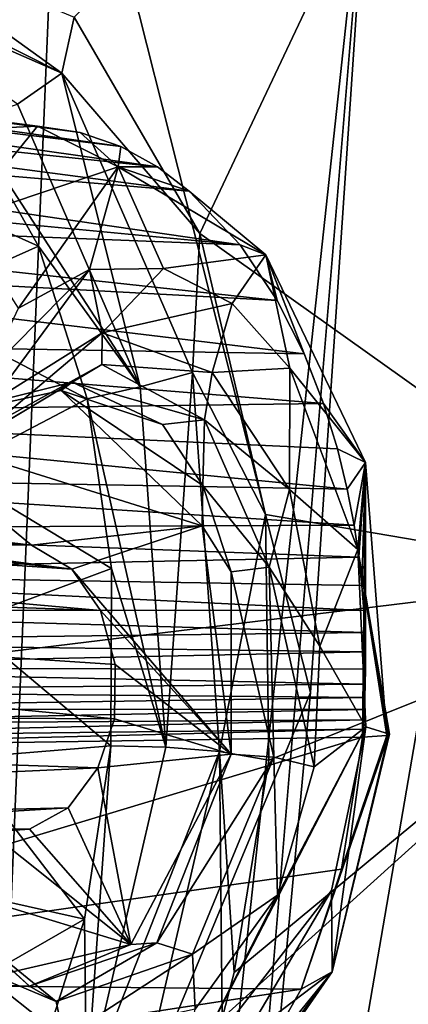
# Model space of a CAD drawing. Header units: metres. Extents: x -150 to 307, y -550 to 84.
# Tile 833 of 1056: x 251.81 to 252.95, y -11.54 to -8.63. Entities that reach past the tile are written whole.
import ezdxf

# ---------------------------------------------------------------- set-up
doc = ezdxf.new("R2010")
doc.units = ezdxf.units.M
doc.layers.add('solid_26006363', color=7, linetype='CONTINUOUS')

msp = doc.modelspace()

# ---------------------------------------------------------------- linework, layer by layer
at = {"layer": 'solid_26006363'}
for points in [[(254.890045, -10.11483, 939.654663), (245.823288, -11.224192, 949.513977), (246.654556, 0, 950.254578)], [(254.890045, -10.11483, 939.654663), (246.654556, 0, 950.254578), (255.563858, 0, 940.255005)], [(247.951263, -14.257465, 951.906799), (252.180573, 0.000372, 948.293274), (248.598312, 0.000736, 952.540527)], [(247.951263, -14.257465, 951.906799), (255.587128, -0.000031, 943.90448), (252.180573, 0.000372, 948.293274)], [(247.951263, -14.257465, 951.906799), (254.887512, -14.478212, 943.281067), (255.587128, -0.000031, 943.90448)], [(252.84436, -7.944332, 936.682312), (253.82222, -9, 938.102173), (254.074234, -4.503438, 938.244873)], [(251.157486, -9.388737, 934.244202), (251.928375, -7.703892, 935.309265), (251.488174, -4.81852, 934.568481)], [(252.33757, -9.261707, 931.891052), (251.967316, -8.623506, 931.327332), (253.252991, -7.32387, 933.149536)], [(252.33757, -9.261707, 931.891052), (253.252991, -7.32387, 933.149536), (253.808365, -10.309201, 934.095703)], [(251.157486, -9.388737, 934.244202), (251.264999, -10.154083, 934.437988), (251.928375, -7.703892, 935.309265)], [(251.264999, -10.154083, 934.437988), (251.268661, -10.550341, 934.463074), (251.928375, -7.703892, 935.309265)], [(251.265198, -10.728126, 934.467041), (251.710403, -12.908674, 935.243225), (251.928375, -7.703892, 935.309265)], [(251.268661, -10.550341, 934.463074), (251.265198, -10.728126, 934.467041), (251.928375, -7.703892, 935.309265)], [(251.710403, -12.908674, 935.243225), (252.664093, -10.617012, 936.531433), (251.928375, -7.703892, 935.309265)], [(251.928375, -7.703892, 935.309265), (252.664093, -10.617012, 936.531433), (252.84436, -7.944332, 936.682312)], [(251.810059, -17.519072, 936.105652), (253.274918, -9, 937.342651), (252.84436, -7.944332, 936.682312)], [(252.252716, -15.042229, 936.181519), (251.810059, -17.519072, 936.105652), (252.84436, -7.944332, 936.682312)], [(252.252716, -15.042229, 936.181519), (252.84436, -7.944332, 936.682312), (252.664093, -10.617012, 936.531433)], [(253.548584, -9, 937.722412), (253.82222, -9, 938.102173), (252.84436, -7.944332, 936.682312)], [(253.274918, -9, 937.342651), (253.548584, -9, 937.722412), (252.84436, -7.944332, 936.682312)], [(251.272781, -8.456553, 930.474854), (251.334457, -8.358612, 930.444214), (251.930237, -8.789143, 931.345703)], [(251.930237, -8.789143, 931.345703), (251.334457, -8.358612, 930.444214), (251.967316, -8.623506, 931.327332)], [(251.241028, -8.486312, 930.493164), (251.272781, -8.456553, 930.474854), (251.930237, -8.789143, 931.345703)], [(251.79982, -8.880802, 931.356873), (251.241028, -8.486312, 930.493164), (251.930237, -8.789143, 931.345703)], [(251.930237, -8.789143, 931.345703), (251.967316, -8.623506, 931.327332), (252.33757, -9.261707, 931.891052)], [(251.859131, -8.945349, 929.473083), (249.462204, -8.632605, 932.103516), (249.639099, -8.655635, 932.358643)], [(251.859131, -8.945349, 929.473083), (251.733307, -8.951159, 929.31366), (249.462204, -8.632605, 932.103516)], [(252.104263, -9.005795, 929.786926), (249.639099, -8.655635, 932.358643), (249.809555, -8.724375, 932.607117)], [(251.984726, -8.964102, 929.633362), (251.859131, -8.945349, 929.473083), (249.639099, -8.655635, 932.358643)], [(252.104263, -9.005795, 929.786926), (251.984726, -8.964102, 929.633362), (249.639099, -8.655635, 932.358643)], [(252.212494, -9.065778, 929.926819), (249.809555, -8.724375, 932.607117), (249.960037, -8.828599, 932.828796)], [(252.212494, -9.065778, 929.926819), (252.104263, -9.005795, 929.786926), (249.809555, -8.724375, 932.607117)], [(252.161835, -9.71442, 931.959961), (251.79982, -8.880802, 931.356873), (251.930237, -8.789143, 931.345703)], [(252.315811, -9.672458, 931.967957), (251.930237, -8.789143, 931.345703), (252.33757, -9.261707, 931.891052)], [(252.161835, -9.71442, 931.959961), (251.930237, -8.789143, 931.345703), (252.315811, -9.672458, 931.967957)], [(252.306686, -9.137225, 930.049194), (249.960037, -8.828599, 932.828796), (250.08342, -8.95, 933.012573)], [(252.306686, -9.137225, 930.049194), (252.212494, -9.065778, 929.926819), (249.960037, -8.828599, 932.828796)], [(251.652573, -8.929488, 931.46698), (251.79982, -8.880802, 931.356873), (252.161835, -9.71442, 931.959961)], [(252.456467, -9.295679, 930.245728), (250.08342, -8.95, 933.012573), (250.18399, -9.079279, 933.16394)], [(252.456467, -9.295679, 930.245728), (252.306686, -9.137225, 930.049194), (250.08342, -8.95, 933.012573)], [(251.86113, -9.299102, 931.810608), (251.253479, -9.026947, 932.070923), (251.652573, -8.929488, 931.46698)], [(251.635315, -9.220468, 928.733032), (251.733307, -8.951159, 929.31366), (251.859131, -8.945349, 929.473083)], [(252.096939, -9.065871, 929.382629), (251.635315, -9.220468, 928.733032), (251.859131, -8.945349, 929.473083)], [(251.86113, -9.299102, 931.810608), (251.652573, -8.929488, 931.46698), (252.161835, -9.71442, 931.959961)], [(252.096939, -9.065871, 929.382629), (251.859131, -8.945349, 929.473083), (251.984726, -8.964102, 929.633362)], [(252.096939, -9.065871, 929.382629), (251.984726, -8.964102, 929.633362), (252.104263, -9.005795, 929.786926)], [(251.810059, -17.519072, 936.105652), (252.67569, -15.012932, 937.011597), (253.274918, -9, 937.342651)], [(252.096939, -9.065871, 929.382629), (252.104263, -9.005795, 929.786926), (252.212494, -9.065778, 929.926819)], [(252.67569, -15.012932, 937.011597), (253.008026, -15.023259, 936.636475), (253.507553, -9, 937.081543)], [(252.67569, -15.012932, 937.011597), (253.507553, -9, 937.081543), (253.274918, -9, 937.342651)], [(251.86113, -9.299102, 931.810608), (251.474335, -9.473015, 932.410767), (251.253479, -9.026947, 932.070923)], [(251.802216, -9.482414, 928.769409), (251.635315, -9.220468, 928.733032), (252.096939, -9.065871, 929.382629)], [(252.012451, -9.368855, 929.062988), (251.802216, -9.482414, 928.769409), (252.096939, -9.065871, 929.382629)], [(252.230103, -9.365492, 929.372986), (252.012451, -9.368855, 929.062988), (252.096939, -9.065871, 929.382629)], [(252.096939, -9.065871, 929.382629), (252.212494, -9.065778, 929.926819), (252.306686, -9.137225, 930.049194)], [(252.532379, -9.325286, 930.017151), (252.096939, -9.065871, 929.382629), (252.306686, -9.137225, 930.049194)], [(252.230103, -9.365492, 929.372986), (252.096939, -9.065871, 929.382629), (252.532379, -9.325286, 930.017151)], [(252.456467, -9.295679, 930.245728), (250.18399, -9.079279, 933.16394), (250.265335, -9.210368, 933.287781)], [(252.532379, -9.325286, 930.017151), (252.306686, -9.137225, 930.049194), (252.456467, -9.295679, 930.245728)], [(252.565857, -9.459741, 930.391479), (250.265335, -9.210368, 933.287781), (250.330948, -9.338996, 933.388916)], [(252.565857, -9.459741, 930.391479), (252.456467, -9.295679, 930.245728), (250.265335, -9.210368, 933.287781)], [(252.315811, -9.672458, 931.967957), (252.33757, -9.261707, 931.891052), (252.531326, -10.091353, 932.211304)], [(252.531326, -10.091353, 932.211304), (252.33757, -9.261707, 931.891052), (253.808365, -10.309201, 934.095703)], [(252.005127, -9.750266, 932.059998), (251.474335, -9.473015, 932.410767), (251.86113, -9.299102, 931.810608)], [(252.005127, -9.750266, 932.059998), (251.86113, -9.299102, 931.810608), (252.161835, -9.71442, 931.959961)], [(252.532379, -9.325286, 930.017151), (252.456467, -9.295679, 930.245728), (252.565857, -9.459741, 930.391479)], [(252.433472, -9.468454, 929.668274), (252.230103, -9.365492, 929.372986), (252.532379, -9.325286, 930.017151)], [(252.603668, -9.659905, 929.921021), (252.433472, -9.468454, 929.668274), (252.532379, -9.325286, 930.017151)], [(252.532379, -9.325286, 930.017151), (252.565857, -9.459741, 930.391479), (252.64534, -9.617711, 930.498596)], [(252.532379, -9.325286, 930.017151), (252.64534, -9.617711, 930.498596), (252.702789, -9.764329, 930.577026)], [(252.826447, -9.937746, 930.468445), (252.532379, -9.325286, 930.017151), (252.702789, -9.764329, 930.577026)], [(252.603668, -9.659905, 929.921021), (252.532379, -9.325286, 930.017151), (252.826447, -9.937746, 930.468445)], [(252.64534, -9.617711, 930.498596), (250.330948, -9.338996, 933.388916), (250.426102, -9.580091, 933.53833)], [(252.64534, -9.617711, 930.498596), (252.565857, -9.459741, 930.391479), (250.330948, -9.338996, 933.388916)], [(251.714676, -9.668608, 928.653687), (251.802216, -9.482414, 928.769409), (252.012451, -9.368855, 929.062988)], [(251.723984, -9.759178, 928.671021), (251.714676, -9.668608, 928.653687), (252.012451, -9.368855, 929.062988)], [(252.04953, -9.555512, 929.124146), (251.723984, -9.759178, 928.671021), (252.012451, -9.368855, 929.062988)], [(252.04953, -9.555512, 929.124146), (252.012451, -9.368855, 929.062988), (252.230103, -9.365492, 929.372986)], [(252.04953, -9.555512, 929.124146), (252.230103, -9.365492, 929.372986), (252.433472, -9.468454, 929.668274)], [(252.005127, -9.750266, 932.059998), (251.600388, -9.962884, 932.61676), (251.474335, -9.473015, 932.410767)], [(252.374008, -9.6726, 929.592529), (252.04953, -9.555512, 929.124146), (252.433472, -9.468454, 929.668274)], [(252.374008, -9.6726, 929.592529), (252.433472, -9.468454, 929.668274), (252.603668, -9.659905, 929.921021)], [(246.284256, -9.508975, 934.580322), (251.710648, -10.180177, 929.441345), (251.840973, -10.182693, 929.557495)], [(246.475815, -9.534109, 934.857239), (246.284256, -9.508975, 934.580322), (251.840973, -10.182693, 929.557495)], [(246.475815, -9.534109, 934.857239), (251.840973, -10.182693, 929.557495), (251.959793, -10.252951, 929.66333)], [(246.647705, -9.672085, 935.111755), (246.475815, -9.534109, 934.857239), (251.959793, -10.252951, 929.66333)], [(251.730591, -9.823742, 928.723816), (251.723984, -9.759178, 928.671021), (252.04953, -9.555512, 929.124146)], [(252.048141, -9.649132, 929.184998), (251.730591, -9.823742, 928.723816), (252.04953, -9.555512, 929.124146)], [(252.048141, -9.649132, 929.184998), (252.04953, -9.555512, 929.124146), (252.374008, -9.6726, 929.592529)], [(252.702789, -9.764329, 930.577026), (250.426102, -9.580091, 933.53833), (250.486526, -9.793341, 933.636292)], [(252.702789, -9.764329, 930.577026), (252.64534, -9.617711, 930.498596), (250.426102, -9.580091, 933.53833)], [(251.667847, -9.876014, 928.816589), (251.730591, -9.823742, 928.723816), (252.048141, -9.649132, 929.184998)], [(251.960617, -9.701244, 929.257141), (251.667847, -9.876014, 928.816589), (252.048141, -9.649132, 929.184998)], [(251.960617, -9.701244, 929.257141), (252.048141, -9.649132, 929.184998), (252.351913, -9.811752, 929.650269)], [(252.351913, -9.811752, 929.650269), (252.048141, -9.649132, 929.184998), (252.374008, -9.6726, 929.592529)], [(246.778961, -9.905307, 935.312805), (246.647705, -9.672085, 935.111755), (251.959793, -10.252951, 929.66333)], [(252.237, -10.778196, 932.138672), (252.161835, -9.71442, 931.959961), (252.315811, -9.672458, 931.967957)], [(252.237, -10.778196, 932.138672), (252.315811, -9.672458, 931.967957), (252.395874, -10.790856, 932.149963)], [(252.395874, -10.790856, 932.149963), (252.315811, -9.672458, 931.967957), (252.531326, -10.091353, 932.211304)], [(252.351913, -9.811752, 929.650269), (252.374008, -9.6726, 929.592529), (252.60257, -10.017933, 929.936218)], [(252.60257, -10.017933, 929.936218), (252.374008, -9.6726, 929.592529), (252.603668, -9.659905, 929.921021)], [(252.60257, -10.017933, 929.936218), (252.603668, -9.659905, 929.921021), (252.804123, -10.195334, 930.234436)], [(252.804123, -10.195334, 930.234436), (252.603668, -9.659905, 929.921021), (252.826447, -9.937746, 930.468445)], [(251.420532, -9.836071, 929.182861), (251.667847, -9.876014, 928.816589), (251.960617, -9.701244, 929.257141)], [(251.420532, -9.836071, 929.182861), (251.960617, -9.701244, 929.257141), (251.928452, -9.725155, 929.635437)], [(251.928452, -9.725155, 929.635437), (251.960617, -9.701244, 929.257141), (252.227829, -9.825995, 929.677673)], [(252.227829, -9.825995, 929.677673), (251.960617, -9.701244, 929.257141), (252.351913, -9.811752, 929.650269)], [(251.420532, -9.836071, 929.182861), (251.928452, -9.725155, 929.635437), (252.345047, -10.125181, 930.006592)], [(251.928452, -9.725155, 929.635437), (252.227829, -9.825995, 929.677673), (252.346741, -10.006023, 929.87146)], [(251.928452, -9.725155, 929.635437), (252.346741, -10.006023, 929.87146), (252.345047, -10.125181, 930.006592)], [(252.005127, -9.750266, 932.059998), (252.161835, -9.71442, 931.959961), (252.237, -10.778196, 932.138672)], [(252.743744, -9.897501, 930.634033), (252.702789, -9.764329, 930.577026), (250.486526, -9.793341, 933.636292)], [(252.077347, -10.251486, 932.201782), (251.600388, -9.962884, 932.61676), (252.005127, -9.750266, 932.059998)], [(252.077347, -10.251486, 932.201782), (252.005127, -9.750266, 932.059998), (252.237, -10.778196, 932.138672)], [(252.826447, -9.937746, 930.468445), (252.702789, -9.764329, 930.577026), (252.743744, -9.897501, 930.634033)], [(252.772675, -10.016923, 930.675232), (250.486526, -9.793341, 933.636292), (250.523956, -9.97678, 933.699585)], [(252.772675, -10.016923, 930.675232), (252.743744, -9.897501, 930.634033), (250.486526, -9.793341, 933.636292)], [(252.346741, -10.006023, 929.87146), (252.227829, -9.825995, 929.677673), (252.351913, -9.811752, 929.650269)], [(252.346741, -10.006023, 929.87146), (252.351913, -9.811752, 929.650269), (252.542404, -10.247285, 929.964722)], [(252.542404, -10.247285, 929.964722), (252.351913, -9.811752, 929.650269), (252.60257, -10.017933, 929.936218)], [(251.840973, -10.182693, 929.557495), (251.420532, -9.836071, 929.182861), (252.345047, -10.125181, 930.006592)], [(251.840973, -10.182693, 929.557495), (251.710648, -10.180177, 929.441345), (251.420532, -9.836071, 929.182861)], [(246.778961, -9.905307, 935.312805), (251.959793, -10.252951, 929.66333), (252.044922, -10.375463, 929.739197)], [(246.851547, -10.187107, 935.431763), (246.778961, -9.905307, 935.312805), (252.044922, -10.375463, 929.739197)], [(252.826447, -9.937746, 930.468445), (252.743744, -9.897501, 930.634033), (252.772675, -10.016923, 930.675232)], [(252.826447, -9.937746, 930.468445), (252.772675, -10.016923, 930.675232), (252.792847, -10.123259, 930.704834)], [(252.826447, -9.937746, 930.468445), (252.792847, -10.123259, 930.704834), (252.806641, -10.217609, 930.725891)], [(252.804123, -10.195334, 930.234436), (252.826447, -9.937746, 930.468445), (252.889511, -10.744044, 930.600464)], [(252.826447, -9.937746, 930.468445), (252.806641, -10.217609, 930.725891), (252.81575, -10.30105, 930.740601)], [(252.826447, -9.937746, 930.468445), (252.81575, -10.30105, 930.740601), (252.821457, -10.374767, 930.75061)], [(252.826447, -9.937746, 930.468445), (252.820038, -10.725397, 930.761292), (252.818069, -10.748872, 930.759644)], [(252.826447, -9.937746, 930.468445), (252.818069, -10.748872, 930.759644), (252.889511, -10.744044, 930.600464)], [(252.826447, -9.937746, 930.468445), (252.821564, -10.698215, 930.76239), (252.820038, -10.725397, 930.761292)], [(252.826447, -9.937746, 930.468445), (252.821457, -10.374767, 930.75061), (252.824692, -10.439774, 930.757141)], [(252.826447, -9.937746, 930.468445), (252.823456, -10.667319, 930.763733), (252.821564, -10.698215, 930.76239)], [(252.826447, -9.937746, 930.468445), (252.824829, -10.632301, 930.764282), (252.823456, -10.667319, 930.763733)], [(252.826447, -9.937746, 930.468445), (252.824692, -10.439774, 930.757141), (252.826202, -10.497182, 930.76123)], [(252.826447, -9.937746, 930.468445), (252.825928, -10.5927, 930.764343), (252.824829, -10.632301, 930.764282)], [(252.826447, -9.937746, 930.468445), (252.826508, -10.547889, 930.763428), (252.825928, -10.5927, 930.764343)], [(252.826447, -9.937746, 930.468445), (252.826202, -10.497182, 930.76123), (252.826508, -10.547889, 930.763428)], [(252.077347, -10.251486, 932.201782), (251.643356, -10.412786, 932.701233), (251.600388, -9.962884, 932.61676)], [(252.792847, -10.123259, 930.704834), (250.523956, -9.97678, 933.699585), (250.546478, -10.132656, 933.739929)], [(252.792847, -10.123259, 930.704834), (252.772675, -10.016923, 930.675232), (250.523956, -9.97678, 933.699585)], [(252.345047, -10.125181, 930.006592), (252.346741, -10.006023, 929.87146), (252.430435, -10.260618, 930.014832)], [(252.430435, -10.260618, 930.014832), (252.346741, -10.006023, 929.87146), (252.542404, -10.247285, 929.964722)], [(252.542404, -10.247285, 929.964722), (252.60257, -10.017933, 929.936218), (252.691376, -10.480124, 930.086304)], [(252.691376, -10.480124, 930.086304), (252.60257, -10.017933, 929.936218), (252.804123, -10.195334, 930.234436)], [(252.395874, -10.790856, 932.149963), (252.531326, -10.091353, 932.211304), (252.54155, -10.816525, 932.26239)], [(252.54155, -10.816525, 932.26239), (252.531326, -10.091353, 932.211304), (253.808365, -10.309201, 934.095703)], [(254.890045, -10.11483, 939.654663), (252.817551, -17.072838, 939.413269), (245.823288, -11.224192, 949.513977)], [(252.806641, -10.217609, 930.725891), (252.792847, -10.123259, 930.704834), (250.546478, -10.132656, 933.739929)], [(252.806641, -10.217609, 930.725891), (250.546478, -10.132656, 933.739929), (250.559265, -10.264097, 933.765015)], [(251.959793, -10.252951, 929.66333), (251.840973, -10.182693, 929.557495), (252.345047, -10.125181, 930.006592)], [(251.959793, -10.252951, 929.66333), (252.345047, -10.125181, 930.006592), (252.430389, -10.798935, 930.082642)], [(252.345047, -10.125181, 930.006592), (252.430435, -10.260618, 930.014832), (252.430389, -10.798935, 930.082642)], [(254.890045, -10.11483, 939.654663), (252.889893, -19.910128, 937.87262), (252.817551, -17.072838, 939.413269)], [(253.515091, -14.910597, 938.153931), (252.889893, -19.910128, 937.87262), (254.890045, -10.11483, 939.654663)], [(246.851547, -10.187107, 935.431763), (252.085419, -10.694776, 929.775269), (246.849991, -10.665141, 935.453674)], [(246.851547, -10.187107, 935.431763), (252.087402, -10.534091, 929.777039), (252.085419, -10.694776, 929.775269)], [(246.851547, -10.187107, 935.431763), (252.044922, -10.375463, 929.739197), (252.087402, -10.534091, 929.777039)], [(252.691376, -10.480124, 930.086304), (252.804123, -10.195334, 930.234436), (252.827423, -10.718417, 930.294006)], [(252.804123, -10.195334, 930.234436), (252.889511, -10.744044, 930.600464), (252.894333, -10.742509, 930.571655)], [(252.804123, -10.195334, 930.234436), (252.894333, -10.742509, 930.571655), (252.897644, -10.739758, 930.526611)], [(252.804123, -10.195334, 930.234436), (252.897644, -10.739758, 930.526611), (252.827423, -10.718417, 930.294006)], [(252.81575, -10.30105, 930.740601), (252.806641, -10.217609, 930.725891), (250.559265, -10.264097, 933.765015)], [(252.075073, -10.774871, 932.229614), (251.643356, -10.412786, 932.701233), (252.077347, -10.251486, 932.201782)], [(252.044922, -10.375463, 929.739197), (251.959793, -10.252951, 929.66333), (252.430389, -10.798935, 930.082642)], [(252.075073, -10.774871, 932.229614), (252.077347, -10.251486, 932.201782), (252.237, -10.778196, 932.138672)], [(252.430435, -10.260618, 930.014832), (252.542404, -10.247285, 929.964722), (252.555634, -10.807631, 930.018066)], [(252.542404, -10.247285, 929.964722), (252.691376, -10.480124, 930.086304), (252.674759, -10.836216, 930.080444)], [(252.542404, -10.247285, 929.964722), (252.674759, -10.836216, 930.080444), (252.555634, -10.807631, 930.018066)], [(252.821457, -10.374767, 930.75061), (250.559265, -10.264097, 933.765015), (250.565811, -10.374547, 933.78009)], [(252.821457, -10.374767, 930.75061), (252.81575, -10.30105, 930.740601), (250.559265, -10.264097, 933.765015)], [(252.430435, -10.260618, 930.014832), (252.555634, -10.807631, 930.018066), (252.430389, -10.798935, 930.082642)], [(252.40329, -11.578052, 932.101685), (252.439377, -11.444045, 932.146851), (253.808365, -10.309201, 934.095703)], [(253.023529, -14.883463, 933.209106), (252.40329, -11.578052, 932.101685), (253.808365, -10.309201, 934.095703)], [(252.439377, -11.444045, 932.146851), (252.54155, -10.816525, 932.26239), (253.808365, -10.309201, 934.095703)], [(252.824692, -10.439774, 930.757141), (250.565811, -10.374547, 933.78009), (250.56842, -10.467242, 933.788513)], [(252.824692, -10.439774, 930.757141), (252.821457, -10.374767, 930.75061), (250.565811, -10.374547, 933.78009)], [(252.087402, -10.534091, 929.777039), (252.044922, -10.375463, 929.739197), (252.430389, -10.798935, 930.082642)], [(252.075073, -10.774871, 932.229614), (251.631607, -10.811432, 932.704346), (251.643356, -10.412786, 932.701233)], [(252.826202, -10.497182, 930.76123), (252.824692, -10.439774, 930.757141), (250.56842, -10.467242, 933.788513)], [(252.826202, -10.497182, 930.76123), (250.56842, -10.467242, 933.788513), (250.568558, -10.545215, 933.792664)], [(252.691376, -10.480124, 930.086304), (252.827423, -10.718417, 930.294006), (252.674759, -10.836216, 930.080444)], [(252.826508, -10.547889, 930.763428), (252.826202, -10.497182, 930.76123), (250.568558, -10.545215, 933.792664)], [(252.825928, -10.5927, 930.764343), (250.568558, -10.545215, 933.792664), (250.567352, -10.610978, 933.79425)], [(252.825928, -10.5927, 930.764343), (252.826508, -10.547889, 930.763428), (250.568558, -10.545215, 933.792664)], [(252.087402, -10.534091, 929.777039), (252.430389, -10.798935, 930.082642), (252.085419, -10.694776, 929.775269)], [(252.824829, -10.632301, 930.764282), (252.825928, -10.5927, 930.764343), (250.567352, -10.610978, 933.79425)], [(252.824829, -10.632301, 930.764282), (250.567352, -10.610978, 933.79425), (250.565063, -10.666368, 933.793701)], [(252.823456, -10.667319, 930.763733), (252.824829, -10.632301, 930.764282), (250.565063, -10.666368, 933.793701)], [(251.710403, -12.908674, 935.243225), (252.252716, -15.042229, 936.181519), (252.664093, -10.617012, 936.531433)], [(246.718277, -11.08386, 935.284973), (246.849991, -10.665141, 935.453674), (252.036484, -10.839634, 929.731689)], [(246.849991, -10.665141, 935.453674), (252.085419, -10.694776, 929.775269), (252.036484, -10.839634, 929.731689)], [(252.823456, -10.667319, 930.763733), (250.565063, -10.666368, 933.793701), (250.562729, -10.71297, 933.792725)], [(252.821564, -10.698215, 930.76239), (252.823456, -10.667319, 930.763733), (250.562729, -10.71297, 933.792725)], [(252.036484, -10.839634, 929.731689), (252.085419, -10.694776, 929.775269), (252.430389, -10.798935, 930.082642)], [(252.821564, -10.698215, 930.76239), (250.562729, -10.71297, 933.792725), (250.559967, -10.751966, 933.79071)], [(252.820038, -10.725397, 930.761292), (252.821564, -10.698215, 930.76239), (250.559967, -10.751966, 933.79071)], [(252.280228, -11.777094, 929.565125), (252.827423, -10.718417, 930.294006), (252.726089, -11.201728, 930.173218)], [(252.567337, -11.215545, 929.945984), (252.827423, -10.718417, 930.294006), (252.280228, -11.777094, 929.565125)], [(252.567337, -11.215545, 929.945984), (252.674759, -10.836216, 930.080444), (252.827423, -10.718417, 930.294006)], [(252.726089, -11.201728, 930.173218), (252.827423, -10.718417, 930.294006), (252.728088, -11.441796, 930.366089)], [(252.827423, -10.718417, 930.294006), (252.897644, -10.739758, 930.526611), (252.728088, -11.441796, 930.366089)], [(252.818069, -10.748872, 930.759644), (250.557739, -10.783516, 933.789063), (250.423447, -11.471597, 933.630127)], [(252.75531, -11.138971, 930.693848), (252.818069, -10.748872, 930.759644), (250.423447, -11.471597, 933.630127)], [(252.820038, -10.725397, 930.761292), (250.559967, -10.751966, 933.79071), (250.557739, -10.783516, 933.789063)], [(252.820038, -10.725397, 930.761292), (250.557739, -10.783516, 933.789063), (252.818069, -10.748872, 930.759644)], [(252.894333, -10.742509, 930.571655), (252.75531, -11.138971, 930.693848), (252.636612, -11.492989, 930.554382)], [(252.728088, -11.441796, 930.366089), (252.894333, -10.742509, 930.571655), (252.636612, -11.492989, 930.554382)], [(252.897644, -10.739758, 930.526611), (252.894333, -10.742509, 930.571655), (252.728088, -11.441796, 930.366089)], [(252.894333, -10.742509, 930.571655), (252.889511, -10.744044, 930.600464), (252.75531, -11.138971, 930.693848)], [(252.889511, -10.744044, 930.600464), (252.818069, -10.748872, 930.759644), (252.75531, -11.138971, 930.693848)], [(251.997559, -11.286668, 932.140503), (251.631607, -10.811432, 932.704346), (252.075073, -10.774871, 932.229614)], [(251.997559, -11.286668, 932.140503), (252.075073, -10.774871, 932.229614), (252.003632, -11.789911, 931.839783)], [(252.075073, -10.774871, 932.229614), (252.237, -10.778196, 932.138672), (252.003632, -11.789911, 931.839783)], [(252.003632, -11.789911, 931.839783), (252.237, -10.778196, 932.138672), (252.395874, -10.790856, 932.149963)], [(251.997559, -11.286668, 932.140503), (251.576401, -11.191957, 932.644043), (251.631607, -10.811432, 932.704346)], [(252.003632, -11.789911, 931.839783), (252.395874, -10.790856, 932.149963), (252.149673, -11.854748, 931.840515)], [(252.036484, -10.839634, 929.731689), (252.430389, -10.798935, 930.082642), (252.134399, -11.360954, 929.818909)], [(252.134399, -11.360954, 929.818909), (252.430389, -10.798935, 930.082642), (252.211029, -11.356537, 929.743774)], [(252.149673, -11.854748, 931.840515), (252.395874, -10.790856, 932.149963), (252.40329, -11.578052, 932.101685)], [(252.211029, -11.356537, 929.743774), (252.430389, -10.798935, 930.082642), (252.555634, -10.807631, 930.018066)], [(252.211029, -11.356537, 929.743774), (252.555634, -10.807631, 930.018066), (252.316452, -11.389971, 929.689209)], [(252.316452, -11.389971, 929.689209), (252.555634, -10.807631, 930.018066), (252.567337, -11.215545, 929.945984)], [(252.395874, -10.790856, 932.149963), (252.54155, -10.816525, 932.26239), (252.439377, -11.444045, 932.146851)], [(252.395874, -10.790856, 932.149963), (252.439377, -11.444045, 932.146851), (252.40329, -11.578052, 932.101685)], [(252.555634, -10.807631, 930.018066), (252.674759, -10.836216, 930.080444), (252.567337, -11.215545, 929.945984)], [(246.718277, -11.08386, 935.284973), (252.036484, -10.839634, 929.731689), (251.949524, -10.957292, 929.654175)], [(251.949524, -10.957292, 929.654175), (252.036484, -10.839634, 929.731689), (252.134399, -11.360954, 929.818909)], [(246.575043, -11.282163, 935.088562), (251.949524, -10.957292, 929.654175), (251.834869, -11.020637, 929.552063)], [(246.575043, -11.282163, 935.088562), (246.718277, -11.08386, 935.284973), (251.949524, -10.957292, 929.654175)], [(251.834869, -11.020637, 929.552063), (251.949524, -10.957292, 929.654175), (252.134399, -11.360954, 929.818909)], [(246.388077, -11.397466, 934.825256), (251.834869, -11.020637, 929.552063), (251.704544, -11.018121, 929.435913)], [(246.388077, -11.397466, 934.825256), (246.575043, -11.282163, 935.088562), (251.834869, -11.020637, 929.552063)], [(251.704544, -11.018121, 929.435913), (252.134399, -11.360954, 929.818909), (251.204666, -11.077229, 928.99054)], [(251.704544, -11.018121, 929.435913), (251.834869, -11.020637, 929.552063), (252.134399, -11.360954, 929.818909)], [(251.204666, -11.077229, 928.99054), (252.134399, -11.360954, 929.818909), (251.626099, -11.478442, 929.366028)], [(252.636612, -11.492989, 930.554382), (252.75531, -11.138971, 930.693848), (250.423447, -11.471597, 933.630127)], [(251.997559, -11.286668, 932.140503), (251.46579, -11.591379, 932.505005), (251.576401, -11.191957, 932.644043)], [(252.280228, -11.777094, 929.565125), (252.726089, -11.201728, 930.173218), (252.467163, -11.63983, 929.825134)], [(252.324249, -11.552309, 929.615723), (252.567337, -11.215545, 929.945984), (252.280228, -11.777094, 929.565125)], [(252.316452, -11.389971, 929.689209), (252.567337, -11.215545, 929.945984), (252.324249, -11.552309, 929.615723)], [(252.467163, -11.63983, 929.825134), (252.726089, -11.201728, 930.173218), (252.728088, -11.441796, 930.366089)], [(252.817551, -17.072838, 939.413269), (244.751938, -16.872917, 948.559448), (245.823288, -11.224192, 949.513977)], [(251.597473, -11.270599, 928.793335), (251.834976, -11.484386, 929.172119), (251.661118, -11.324072, 928.715393)], [(251.626099, -11.478442, 929.366028), (251.834976, -11.484386, 929.172119), (251.597473, -11.270599, 928.793335)], [(251.85025, -11.751698, 931.940857), (251.46579, -11.591379, 932.505005), (251.997559, -11.286668, 932.140503)], [(251.85025, -11.751698, 931.940857), (251.997559, -11.286668, 932.140503), (252.003632, -11.789911, 931.839783)], [(251.661118, -11.324072, 928.715393), (251.834976, -11.484386, 929.172119), (251.913467, -11.529543, 929.107178)], [(251.661118, -11.324072, 928.715393), (251.913467, -11.529543, 929.107178), (251.672638, -11.427462, 928.681274)], [(251.626099, -11.478442, 929.366028), (252.134399, -11.360954, 929.818909), (251.834976, -11.484386, 929.172119)], [(251.913467, -11.529543, 929.107178), (251.834976, -11.484386, 929.172119), (252.211029, -11.356537, 929.743774)], [(252.134399, -11.360954, 929.818909), (252.211029, -11.356537, 929.743774), (251.834976, -11.484386, 929.172119)], [(252.211029, -11.356537, 929.743774), (252.316452, -11.389971, 929.689209), (251.913467, -11.529543, 929.107178)], [(251.913467, -11.529543, 929.107178), (252.316452, -11.389971, 929.689209), (251.936188, -11.636311, 929.066833)], [(252.316452, -11.389971, 929.689209), (252.324249, -11.552309, 929.615723), (251.936188, -11.636311, 929.066833)], [(251.672638, -11.427462, 928.681274), (251.936188, -11.636311, 929.066833), (251.761169, -11.696607, 928.82135)], [(251.672638, -11.427462, 928.681274), (251.913467, -11.529543, 929.107178), (251.936188, -11.636311, 929.066833)], [(252.728088, -11.441796, 930.366089), (252.466904, -11.794749, 930.347961), (252.256775, -12.02308, 930.088501)], [(252.392319, -11.9252, 929.910339), (252.728088, -11.441796, 930.366089), (252.256775, -12.02308, 930.088501)], [(252.467163, -11.63983, 929.825134), (252.728088, -11.441796, 930.366089), (252.392319, -11.9252, 929.910339)], [(252.728088, -11.441796, 930.366089), (252.636612, -11.492989, 930.554382), (252.466904, -11.794749, 930.347961)], [(252.636612, -11.492989, 930.554382), (250.423447, -11.471597, 933.630127), (250.263702, -11.854607, 933.419189)], [(252.466904, -11.794749, 930.347961), (252.636612, -11.492989, 930.554382), (250.263702, -11.854607, 933.419189)]]:
    msp.add_3dface(points, dxfattribs=at)

doc.saveas('drawing.dxf')
